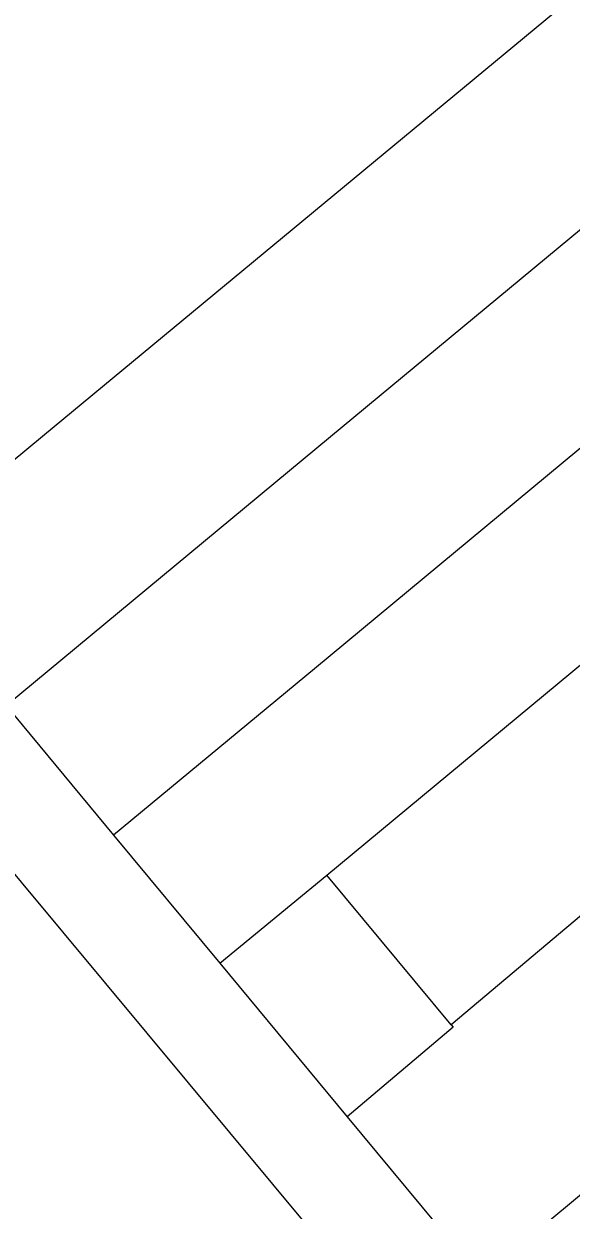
# Model space of a CAD drawing. Extents: x 160379 to 161131, y 383940 to 384849.
# Drawn here: x 160972.04 to 160993.49, y 384469.67 to 384516.19 of the extents above; entities that cross this region are included whole.
import ezdxf

# ---------------------------------------------------------------- set-up
doc = ezdxf.new("R2010")
doc.units = 0
doc.layers.add('IMGEO_Pand', color=7, linetype='Continuous')

msp = doc.modelspace()

# ---------------------------------------------------------------- linework, layer by layer
at = {"layer": 'IMGEO_Pand'}
for points in [[(160995.98, 384519.246), (160972.766, 384500), (160965.554, 384494.02), (160965.649, 384493.903)], [(160971.343, 384489.458), (160984.058, 384500), (161000, 384513.218), (161000.58, 384513.699)], [(161004.794, 384508.616), (161000, 384504.642), (160994.4, 384500), (160983.425, 384490.901), (160975.557, 384484.376)], [(161014.573, 384496.839), (161009.059, 384492.267), (161008.306, 384493.121), (161004.425, 384489.969), (161000, 384486.374), (160988.79, 384476.938)], [(160983.919, 384482.813), (160998.299, 384494.737)], [(160971.944, 384455.948), (160975.793, 384459.141), (160985.034, 384466.802), (160963.77, 384492.344)], [(161018.068, 384491.919), (161012.403, 384487.106), (161013.117, 384486.245), (161000, 384475.366), (160989.943, 384467.026)], [(160971.343, 384489.458), (160975.557, 384484.376)], [(160975.557, 384484.376), (160979.724, 384479.351)], [(160979.724, 384479.351), (160983.919, 384482.813)], [(160988.79, 384476.938), (160983.919, 384482.813)], [(160979.724, 384479.351), (160984.712, 384473.335)], [(160988.79, 384476.938), (160988.869, 384476.843), (160984.712, 384473.335)], [(160984.712, 384473.335), (160989.943, 384467.026)]]:
    msp.add_lwpolyline(points, dxfattribs=at)

doc.saveas('drawing.dxf')
